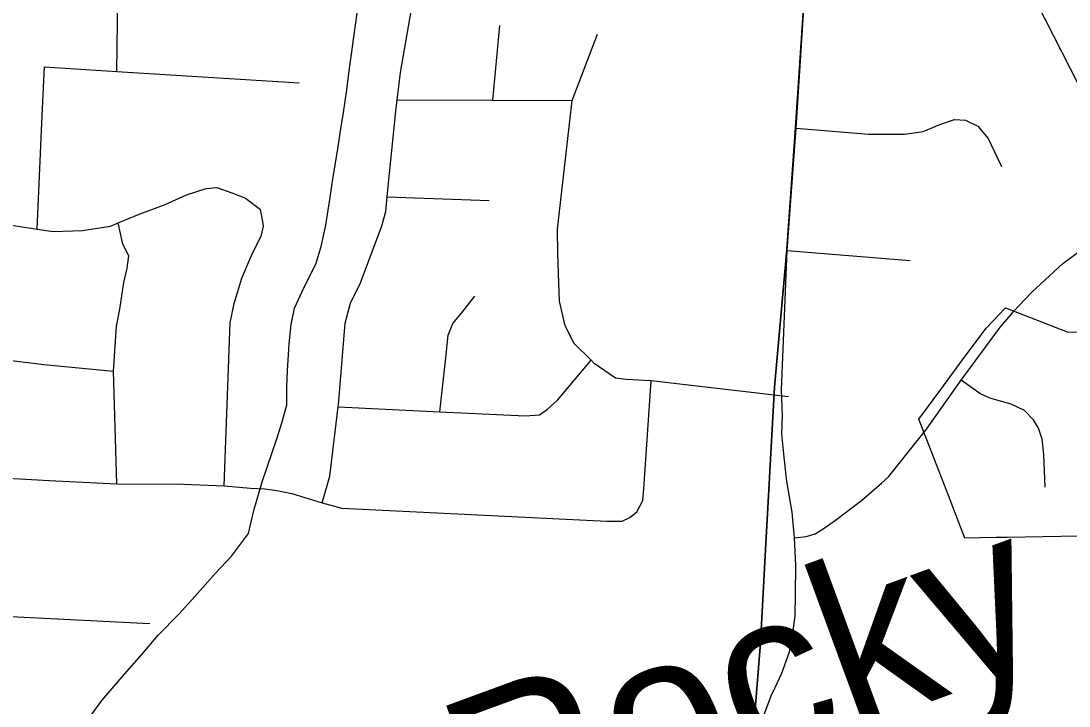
# Model space of a CAD drawing. Extents: x 208586767.6 to 208586821.4, y -134301046.9 to -134301022.9.
# Drawn here: x 208586780.118 to 208586780.726, y -134301029.317 to -134301028.919 of the extents above; entities that cross this region are included whole.
import ezdxf

# ---------------------------------------------------------------- set-up
doc = ezdxf.new("R2010")
doc.units = 0
for name, color, linetype in [('GM_X_City_Street', 7, 'Continuous'), ('GM_X_Corporation', 7, 'Continuous'), ('GM_X_County_Road', 7, 'Continuous'), ('GM_X_Minor_River', 7, 'Continuous'), ('GM_X_Minor_River_Text', 7, 'Continuous'), ('GM_X_Township_Road', 7, 'Continuous')]:
    doc.layers.add(name, color=color, linetype=linetype)

msp = doc.modelspace()

# ---------------------------------------------------------------- linework, layer by layer
at = {"layer": 'GM_X_City_Street'}
for p, q in [((208586780.1741, -134301028.94876), (208586780.17654, -134301028.77036)), ((208586780.39213, -134301028.96541), (208586780.39622, -134301028.92213)), ((208586780.43812, -134301028.96565), (208586780.45298, -134301028.92708)), ((208586780.3309, -134301029.02145), (208586780.39014, -134301029.02356)), ((208586780.56302, -134301029.0526), (208586780.63423, -134301029.05828)), ((208586780.08753, -134301029.26355), (208586780.19318, -134301029.26893))]:
    msp.add_line(p, q, dxfattribs=at)
for points in [[(208586780.5626, -134301029.18483), (208586780.56109, -134301029.17244), (208586780.55991, -134301029.1589), (208586780.56017, -134301029.14851), (208586780.55957, -134301029.13334), (208586780.56302, -134301029.0526), (208586780.56806, -134301028.98171), (208586780.57247, -134301028.91554), (208586780.57877, -134301028.8144), (208586780.60598, -134301028.40796), (208586780.61155, -134301028.32429), (208586780.61355, -134301028.29782), (208586780.61758, -134301028.24885), (208586780.61815, -134301028.22406)], [(208586780.6922, -134301028.87867), (208586780.73209, -134301028.95689), (208586780.73721, -134301028.96124), (208586780.74274, -134301028.96203), (208586780.74827, -134301028.96242), (208586780.81892, -134301028.93084), (208586780.82405, -134301028.92689), (208586780.82958, -134301028.91979), (208586780.83155, -134301028.9115), (208586780.83945, -134301028.80216), (208586780.84103, -134301028.78598), (208586780.84024, -134301028.77848), (208586780.83708, -134301028.77058), (208586780.82998, -134301028.75914), (208586780.80392, -134301028.74216), (208586780.76761, -134301028.71966), (208586780.75892, -134301028.71058), (208586780.74866, -134301028.69796), (208586780.74432, -134301028.6869), (208586780.74234, -134301028.67821), (208586780.74195, -134301028.66874), (208586780.74274, -134301028.65296)], [(208586780.29315, -134301029.19887), (208586780.29767, -134301029.18343), (208586780.30246, -134301029.1432), (208586780.30271, -134301029.14204), (208586780.30646, -134301029.09474), (208586780.30967, -134301029.08305), (208586780.31552, -134301029.07139), (208586780.32777, -134301029.03822), (208586780.33017, -134301029.02993), (208586780.3309, -134301029.02145), (208586780.33108, -134301029.01933), (208586780.33597, -134301028.97168), (208586780.33674, -134301028.96512), (208586780.33858, -134301028.94936), (208586780.3448, -134301028.91384), (208586780.3497, -134301028.89417), (208586780.35166, -134301028.88629), (208586780.35768, -134301028.86364), (208586780.35844, -134301028.8582), (208586780.36108, -134301028.83907), (208586780.36247, -134301028.8228), (208586780.36471, -134301028.79571)], [(208586780.12782, -134301029.04015), (208586780.13081, -134301028.97433), (208586780.1321, -134301028.94613)], [(208586780.1321, -134301028.94613), (208586780.1741, -134301028.94876), (208586780.27975, -134301028.95537)], [(208586780.33674, -134301028.96512), (208586780.39213, -134301028.96541), (208586780.43812, -134301028.96565)], [(208586780.56363, -134301029.13749), (208586780.48396, -134301029.12813), (208586780.46945, -134301029.12735), (208586780.46328, -134301029.12657), (208586780.45105, -134301029.11805), (208586780.44918, -134301029.11621), (208586780.43939, -134301029.10657), (208586780.43416, -134301029.0963), (208586780.43085, -134301029.08188), (208586780.43055, -134301029.07126), (208586780.42991, -134301029.05421), (208586780.42963, -134301029.04019), (208586780.43812, -134301028.96565)], [(208586780.56806, -134301028.98171), (208586780.61028, -134301028.98517), (208586780.63108, -134301028.98517), (208586780.64179, -134301028.9836), (208586780.65156, -134301028.9795), (208586780.66006, -134301028.97666), (208586780.66636, -134301028.97698), (208586780.67361, -134301028.98045), (208586780.6796, -134301028.98769), (208586780.68716, -134301029.00376)], [(208586779.97844, -134301029.03082), (208586780.04794, -134301029.0298), (208586780.07694, -134301029.0323), (208586780.12782, -134301029.04015), (208586780.13712, -134301029.04159), (208586780.15417, -134301029.04099), (208586780.17048, -134301029.03849), (208586780.17487, -134301029.03661), (208586780.18607, -134301029.03182), (208586780.20202, -134301029.02591), (208586780.21456, -134301029.02035), (208586780.22595, -134301029.01667), (208586780.23203, -134301029.01597), (208586780.24072, -134301029.01908), (208586780.24865, -134301029.02219), (208586780.25732, -134301029.02871)], [(208586780.23627, -134301029.18908), (208586780.23976, -134301029.09458), (208586780.24221, -134301029.08325), (208586780.2466, -134301029.06854), (208586780.2521, -134301029.05536), (208586780.25796, -134301029.0437), (208586780.25918, -134301029.03841), (208586780.25884, -134301029.03576), (208586780.25732, -134301029.02871)], [(208586780.17411, -134301029.18776), (208586780.17216, -134301029.12257), (208586780.17386, -134301029.09648), (208586780.17583, -134301029.08665), (208586780.17821, -134301029.07114), (208586780.18016, -134301029.06283), (208586780.18097, -134301029.05564), (208586780.17761, -134301029.04879), (208586780.17487, -134301029.03661)], [(208586780.36136, -134301029.14606), (208586780.36489, -134301029.11488), (208586780.36623, -134301029.10163), (208586780.36898, -134301029.09486), (208586780.374, -134301029.08887), (208586780.38173, -134301029.07912)], [(208586780.02285, -134301029.16911), (208586780.02801, -134301029.1538), (208586780.03769, -134301029.13899), (208586780.04809, -134301029.12497), (208586780.05778, -134301029.11965), (208586780.06738, -134301029.1166), (208586780.08224, -134301029.1149), (208586780.10233, -134301029.11493), (208586780.11147, -134301029.1161), (208586780.13177, -134301029.11872), (208586780.17216, -134301029.12257)], [(208586780.30246, -134301029.1432), (208586780.36136, -134301029.14606), (208586780.411, -134301029.14846), (208586780.41934, -134301029.14782), (208586780.42394, -134301029.14448), (208586780.42971, -134301029.13925), (208586780.44918, -134301029.11621)], [(208586780.09707, -134301029.1838), (208586780.13474, -134301029.18588), (208586780.17411, -134301029.18776), (208586780.21272, -134301029.18814), (208586780.23627, -134301029.18908), (208586780.25171, -134301029.1904), (208586780.26, -134301029.19077), (208586780.26697, -134301029.19171), (208586780.27564, -134301029.19341), (208586780.29315, -134301029.19887), (208586780.30464, -134301029.20189), (208586780.45835, -134301029.20942), (208586780.4672, -134301029.20942), (208586780.47172, -134301029.20735), (208586780.47568, -134301029.20415), (208586780.47926, -134301029.19755), (208586780.47982, -134301029.19077), (208586780.48396, -134301029.12813)], [(208586780.56723, -134301029.21908), (208586780.56583, -134301029.20427), (208586780.5628, -134301029.18652), (208586780.5626, -134301029.18483)], [(208586780.55601, -134301029.30591), (208586780.55987, -134301029.29769), (208586780.56435, -134301029.28519), (208586780.56606, -134301029.27599), (208586780.56763, -134301029.26441), (208586780.56777, -134301029.25192), (208586780.5679, -134301029.23508), (208586780.56723, -134301029.21908)], [(208586780.53718, -134301029.43921), (208586780.54235, -134301029.355), (208586780.54932, -134301029.32221), (208586780.55369, -134301029.31084), (208586780.55601, -134301029.30591)]]:
    msp.add_lwpolyline(points, dxfattribs=at)
at = {"layer": 'GM_X_Corporation'}
for points in [[(208586778.02826, -134301026.87222), (208586778.02826, -134301030.84072), (208586780.45606, -134301030.84072), (208586780.46226, -134301030.73232), (208586780.4715, -134301030.56429), (208586780.4725, -134301030.5433), (208586780.47482, -134301030.49456), (208586780.47836, -134301030.43953), (208586780.48165, -134301030.41091), (208586780.49647, -134301030.208), (208586780.51007, -134301029.93716), (208586780.52674, -134301029.60513), (208586780.54433, -134301029.31871), (208586780.54744, -134301029.28003), (208586780.55021, -134301029.2296), (208586780.55566, -134301029.13188), (208586780.5628, -134301029.05207), (208586780.56784, -134301028.98117), (208586780.57226, -134301028.915), (208586780.57856, -134301028.81386), (208586780.60576, -134301028.40742)], [(208586780.60576, -134301028.40742), (208586780.57856, -134301028.81386), (208586780.57226, -134301028.915), (208586780.56784, -134301028.98117), (208586780.5628, -134301029.05207), (208586780.55566, -134301029.13188), (208586780.55021, -134301029.2296), (208586780.54744, -134301029.28003), (208586780.54433, -134301029.31871), (208586780.52674, -134301029.60513), (208586780.51007, -134301029.93716), (208586780.49647, -134301030.208), (208586780.48165, -134301030.41091), (208586780.47836, -134301030.43953), (208586780.47482, -134301030.49456), (208586780.4725, -134301030.5433), (208586780.4715, -134301030.56429), (208586780.46226, -134301030.73232), (208586780.45606, -134301030.84072), (208586784.82826, -134301030.84072)], [(208586780.74239, -134301029.21806), (208586780.69045, -134301029.21895), (208586780.68419, -134301029.21906), (208586780.66601, -134301029.21938), (208586780.65643, -134301029.19454), (208586780.64435, -134301029.16324), (208586780.63937, -134301029.15033), (208586780.65201, -134301029.13317), (208586780.66471, -134301029.11592), (208586780.67828, -134301029.0975), (208586780.68959, -134301029.08577), (208586780.69996, -134301029.08981), (208586780.72535, -134301029.09969), (208586780.7544, -134301029.10066)]]:
    msp.add_lwpolyline(points, dxfattribs=at)
at = {"layer": 'GM_X_County_Road'}
msp.add_line((208586780.63921, -134301029.16182), (208586780.6431, -134301029.15693), dxfattribs=at)
for points in [[(208586780.69431, -134301029.08799), (208586780.69704, -134301029.08484), (208586780.70476, -134301029.0768), (208586780.72274, -134301029.06008), (208586780.73394, -134301029.05188), (208586780.74766, -134301029.04321), (208586780.75901, -134301029.03745), (208586780.77194, -134301029.03209), (208586780.78565, -134301029.02689), (208586780.80284, -134301029.022), (208586780.82195, -134301029.01662)], [(208586780.6431, -134301029.15693), (208586780.64374, -134301029.15611), (208586780.66393, -134301029.12773), (208586780.686, -134301029.09761), (208586780.6879, -134301029.09542), (208586780.69294, -134301029.08957), (208586780.69431, -134301029.08799)], [(208586780.56723, -134301029.21908), (208586780.57398, -134301029.21848), (208586780.57911, -134301029.2169), (208586780.58444, -134301029.21364), (208586780.59095, -134301029.20901), (208586780.60604, -134301029.19756), (208586780.61768, -134301029.1874), (208586780.62172, -134301029.18385), (208586780.63921, -134301029.16182)]]:
    msp.add_lwpolyline(points, dxfattribs=at)
at = {"layer": 'GM_X_Minor_River'}
msp.add_lwpolyline([(208586780.158, -134301029.32352), (208586780.16566, -134301029.31331), (208586780.17712, -134301029.29972), (208586780.18859, -134301029.28689), (208586780.19815, -134301029.27556), (208586780.20999, -134301029.26349), (208586780.21955, -134301029.25292), (208586780.23139, -134301029.2397), (208586780.24056, -134301029.22989), (208586780.25051, -134301029.21667), (208586780.25363, -134301029.20341), (208586780.25829, -134301029.18674), (208586780.2668, -134301029.16174), (208586780.26989, -134301029.15189), (208586780.27261, -134301029.14204), (208586780.27268, -134301029.1318), (208586780.27311, -134301029.12231), (208586780.27397, -134301029.10676), (208586780.27518, -134301029.09538), (208586780.27714, -134301029.08591), (208586780.28252, -134301029.07418), (208586780.28944, -134301029.06056), (208586780.29254, -134301029.05033), (208586780.29527, -134301029.03782), (208586780.29764, -134301029.02303), (208586780.29962, -134301029.00976), (208586780.30198, -134301028.99612), (208586780.30397, -134301028.98209), (208586780.30555, -134301028.97261), (208586780.30753, -134301028.95934), (208586780.30912, -134301028.94683), (208586780.31032, -134301028.93735), (208586780.31191, -134301028.92597), (208586780.31389, -134301028.91232)], dxfattribs=at)
at = {"layer": 'GM_X_Township_Road'}
msp.add_lwpolyline([(208586780.71249, -134301029.18985), (208586780.71186, -134301029.17077), (208586780.71092, -134301029.16194), (208586780.70871, -134301029.15548), (208586780.70587, -134301029.15075), (208586780.70051, -134301029.14539), (208586780.69278, -134301029.1416), (208586780.68048, -134301029.13813), (208586780.67465, -134301029.13546), (208586780.66393, -134301029.12773)], dxfattribs=at)

# ---------------------------------------------------------------- texts
at = {"layer": 'GM_X_Minor_River_Text'}
msp.add_text('Rocky', height=0.094695, rotation=20.16654, dxfattribs=at).set_placement((208586780.38806, -134301029.40898))

doc.saveas('drawing.dxf')
